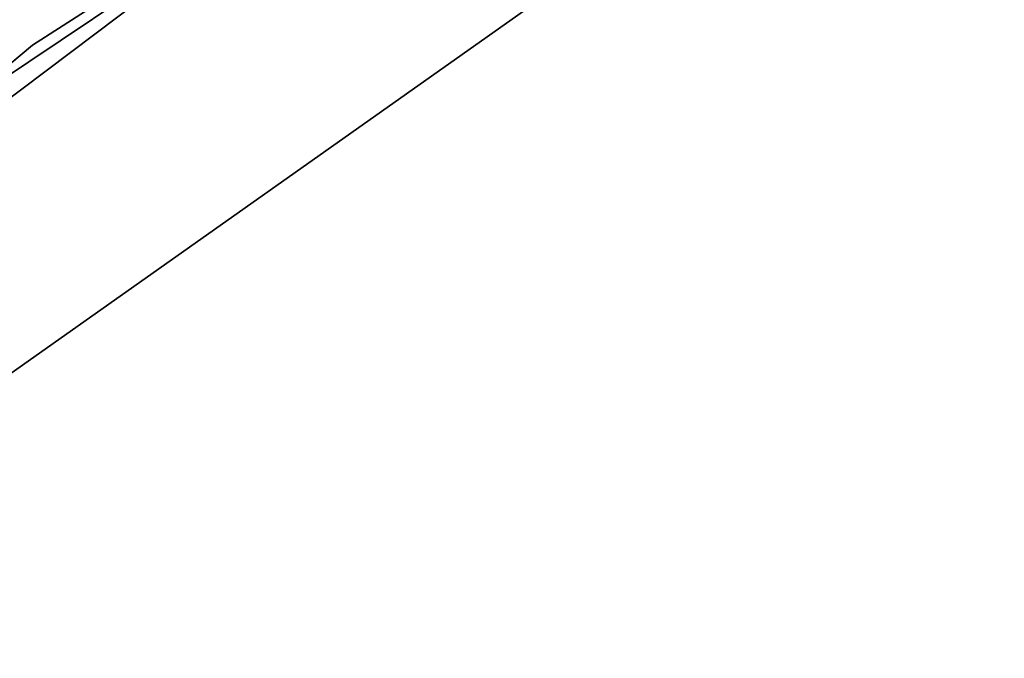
# Model space of a CAD drawing. Extents: x -91 to 91, y -91 to 262.
# Tile 324 of 480: x -37 to -31, y 46 to 50. Entities that reach past the tile are written whole.
import ezdxf

# ---------------------------------------------------------------- set-up
doc = ezdxf.new("R2010")
doc.units = 0
doc.header["$LTSCALE"] = 25.4
doc.layers.get('0').update_dxf_attribs({"linetype": 'CONTINUOUS'})

# ---------------------------------------------------------------- blocks, each defined once
blk = doc.blocks.new('ETE0_STL_1')
at = {"color": 0}
for p, q in [((-36.7773, 49.9143, 330.5076), (-29.9475, 54.2876, 330.5076)), ((-29.9475, 54.2876, 321.0076), (-36.7773, 49.9143, 321.0076)), ((-29.9475, 54.2876, 321.0076), (-36.7773, 49.9143, 321.0076)), ((-36.7773, 49.9143, 330.5076), (-29.9475, 54.2876, 330.5076)), ((-31.1315, 53.6174, 159.5), (-37.8636, 49.0953, 159.5)), ((-37.8636, 49.0953, 169), (-31.1315, 53.6174, 169)), ((-37.8636, 49.0953, 169), (-31.1315, 53.6174, 169)), ((-31.1315, 53.6174, 159.5), (-37.8636, 49.0953, 159.5)), ((-33.9978, 51.7876, 327.5076), (-40.4666, 46.9069, 327.5076)), ((-40.4666, 46.9069, 328.5076), (-33.9978, 51.7876, 328.5076)), ((-33.9978, 51.7876, 327.5076), (-40.4666, 46.9069, 327.5076)), ((-40.4666, 46.9069, 328.5076), (-33.9978, 51.7876, 328.5076)), ((-37.1572, 47.7023, 164.5076), (-32.5613, 50.9503, 164.5076)), ((-32.5613, 50.9503, 162.5076), (-37.1572, 47.7023, 162.5076)), ((-32.5613, 50.9503, 162.5076), (-37.1572, 47.7023, 162.5076)), ((-37.1572, 47.7023, 164.5076), (-32.5613, 50.9503, 164.5076)), ((-42.9777, 44.6868, 330.5076), (-36.7773, 49.9143, 330.5076)), ((-36.7773, 49.9143, 321.0076), (-42.9777, 44.6868, 321.0076)), ((-36.7773, 49.9143, 321.0076), (-42.9777, 44.6868, 321.0076)), ((-42.9777, 44.6868, 330.5076), (-36.7773, 49.9143, 330.5076)), ((-36.7773, 49.9143, 321.0076), (-36.7773, 49.9143, 330.5076)), ((-36.7773, 49.9143, 321.0076), (-36.7773, 49.9143, 330.5076))]:
    blk.add_line(p, q, dxfattribs=at)

msp = doc.modelspace()

# ---------------------------------------------------------------- block references
at = {"color": 253}
msp.add_blockref('ETE0_STL_1', (0, 0), dxfattribs=at)

doc.saveas('drawing.dxf')
